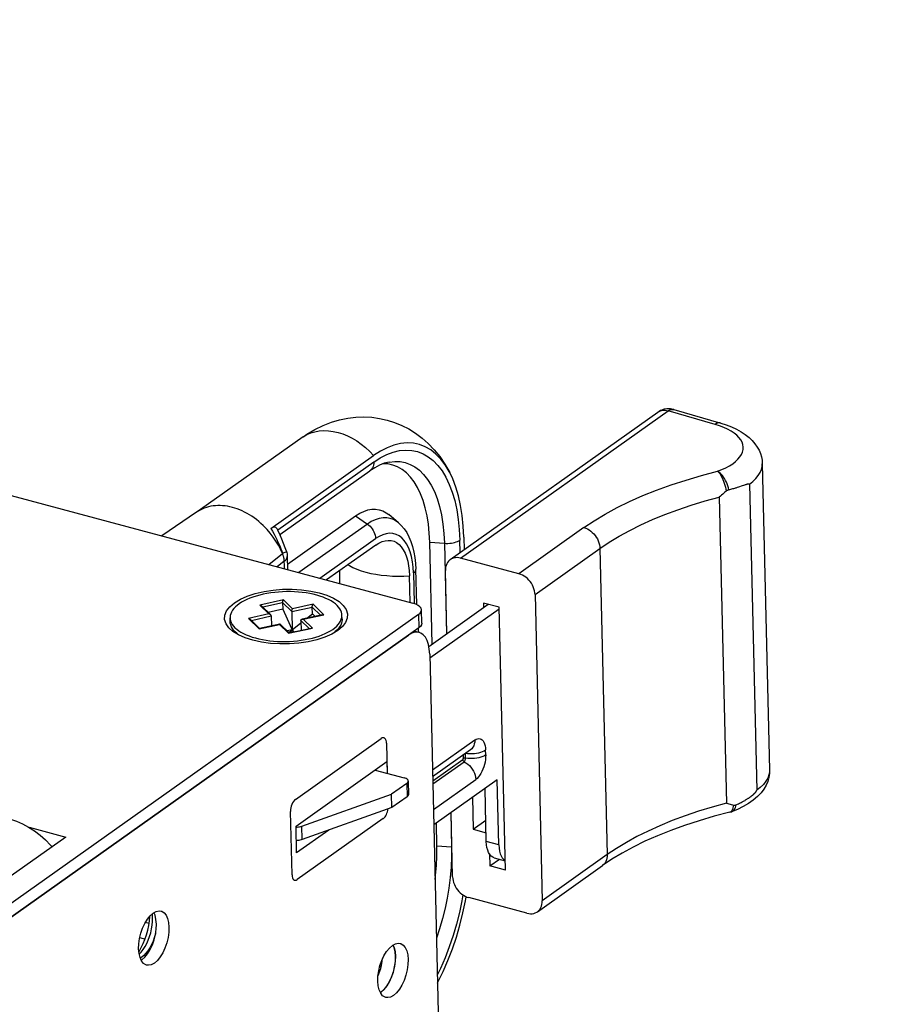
# Model space of a CAD drawing. Header units: millimetres. Extents: x 6 to 414, y 7 to 290.
# Tile 291 of 341: x 211.54 to 216.25, y 143.89 to 149.17. Entities that reach past the tile are written whole.
import ezdxf

# ---------------------------------------------------------------- set-up
doc = ezdxf.new("R2010")
doc.units = ezdxf.units.MM
doc.header["$LTSCALE"] = 23.1
doc.layers.get('0').update_dxf_attribs({"linetype": 'CONTINUOUS'})
for name, color, linetype in [('_103596', 7, 'CONTINUOUS'), ('_110275', 7, 'CONTINUOUS'), ('_36942', 7, 'CONTINUOUS'), ('_4120', 7, 'CONTINUOUS'), ('_50440', 7, 'CONTINUOUS'), ('_55275', 7, 'CONTINUOUS'), ('_60383', 7, 'CONTINUOUS')]:
    doc.layers.add(name, color=color, linetype=linetype)
doc.styles.get("Standard").update_dxf_attribs({"font": 'txt', "width": 0.6})
doc.dimstyles.get("Standard").update_dxf_attribs({"dimtxt": 2.5, "dimasz": 1.8, "dimexe": 0.05, "dimexo": 0.0625, "dimtad": 1, "dimzin": 0, "dimdsep": 46, "dimtxsty": 'Standard', "dimblk": '_FILLED', "dimblk1": '_FILLED', "dimblk2": '_FILLED', "dimcen": 0.09, "dimadec": 0, "dimazin": 0, "dimtol": 1, "dimtp": 0.01, "dimtm": 0.01, "dimtfac": 1, "dimtofl": 0, "dimtmove": 0, "dimatfit": 3, "dimldrblk": '_FILLED', "dimfxl": 0, "dimtolj": 1, "dimtzin": 0, "dimarcsym": 0})

# ---------------------------------------------------------------- blocks, each defined once
blk = doc.blocks.new('_FILLED')
at = {"color": 0, "linetype": 'ByBlock'}
blk.add_solid([(0, 0), (-1, 0.2222), (-1, -0.2222)], dxfattribs=at)

msp = doc.modelspace()

# ---------------------------------------------------------------- linework, layer by layer
at = {"color": 4, "linetype": 'Continuous'}
for p, q in [((213.0174, 144.9906), (213.4781, 145.3174)), ((213.5063, 145.2918), (213.5101, 145.1309)), ((212.9994, 144.5865), (212.9914, 144.9266)), ((213.4883, 144.8877), (213.0276, 144.5609))]:
    msp.add_line(p, q, dxfattribs=at)
for points in [[(213.5063, 145.2918), (213.5056, 145.3002), (213.5039, 145.3075), (213.5012, 145.3134), (213.4976, 145.3179), (213.4934, 145.3205), (213.4886, 145.3213), (213.4835, 145.3203), (213.4781, 145.3174)], [(213.0174, 144.9906), (213.0122, 144.986), (213.0072, 144.9799), (213.0026, 144.9725), (212.9986, 144.9639), (212.9954, 144.9548), (212.9931, 144.9453), (212.9917, 144.9359), (212.9914, 144.9266)], [(213.4883, 144.8877), (213.4899, 144.8889), (213.4916, 144.8904), (213.4932, 144.8919), (213.4948, 144.8937), (213.4964, 144.8955), (213.498, 144.8976)], [(213.498, 144.8976), (213.5017, 144.9032), (213.5051, 144.9097), (213.5081, 144.9167), (213.5105, 144.9241), (213.5124, 144.9317), (213.5137, 144.9393)], [(212.9994, 144.5865), (212.9995, 144.5851), (212.9996, 144.5837), (212.9997, 144.5822), (212.9998, 144.5809), (213, 144.5796), (213.0002, 144.5781)], [(213.0002, 144.5781), (213.0019, 144.5708), (213.0046, 144.5649), (213.0081, 144.5605), (213.0124, 144.5578), (213.0171, 144.557), (213.0222, 144.558), (213.0276, 144.5609)]]:
    msp.add_lwpolyline(points, dxfattribs=at)
at = {"layer": '_103596', "color": 7, "linetype": 'Continuous'}
for p, q in [((213.7327, 145.8114), (214.0508, 146.037)), ((213.738, 145.7494), (214.1103, 146.0135)), ((213.9792, 145.3089), (213.7522, 145.1479)), ((213.9557, 145.2558), (213.7531, 145.1121)), ((213.9172, 145.2285), (213.9176, 145.2098)), ((213.9297, 145.2117), (213.9291, 145.2369)), ((214.0379, 145.2294), (214.0373, 145.2563)), ((213.9149, 145.2032), (213.7536, 145.0888)), ((213.754, 145.0736), (213.9219, 145.1926)), ((213.4451, 145.1483), (213.6, 145.1068)), ((213.6149, 145.0763), (213.5336, 145.0186)), ((213.6149, 145.0763), (213.6166, 145.0047)), ((213.6229, 145.0887), (213.6246, 145.0171)), ((213.7572, 144.9365), (213.9842, 145.0975)), ((214.1, 145.0959), (213.7592, 144.8542)), ((214.1083, 144.7468), (214.1, 145.0959)), ((213.0528, 144.8471), (213.5336, 145.0186)), ((213.5353, 144.947), (213.5336, 145.0186)), ((213.6166, 145.0047), (213.5353, 144.947)), ((214.0411, 144.7648), (214.0343, 145.0494)), ((213.5353, 144.947), (213.0545, 144.7755)), ((213.0467, 144.8453), (213.0528, 144.8471)), ((213.0545, 144.7755), (213.0528, 144.8471)), ((214.1083, 144.7468), (214.0411, 144.7648)), ((214.0835, 144.6776), (214.1423, 144.6618))]:
    msp.add_line(p, q, dxfattribs=at)
for points in [[(213.9792, 145.3089), (213.9866, 145.3134), (213.9938, 145.3161), (214.0008, 145.3171), (214.0075, 145.3164), (214.0137, 145.314), (214.0194, 145.3099), (214.0244, 145.3043), (214.0287, 145.2972), (214.0322, 145.2886), (214.0348, 145.2789), (214.0365, 145.2681), (214.0373, 145.2563)], [(213.9792, 145.3089), (213.9788, 145.2981), (213.9769, 145.2879), (213.9737, 145.2785), (213.9692, 145.27), (213.9634, 145.2626), (213.9565, 145.2564), (213.9557, 145.2558)], [(213.9149, 145.2032), (213.9157, 145.2039), (213.9163, 145.2048), (213.9169, 145.206), (213.9173, 145.2072), (213.9175, 145.2085), (213.9176, 145.2098)], [(213.9297, 145.2117), (213.9274, 145.212), (213.9252, 145.212), (213.9229, 145.2117), (213.9209, 145.2112), (213.9191, 145.2106), (213.9176, 145.2098)], [(213.9219, 145.1926), (213.9234, 145.194), (213.9249, 145.1959), (213.9263, 145.1981), (213.9275, 145.2006), (213.9285, 145.2034), (213.9292, 145.2062), (213.9296, 145.209), (213.9297, 145.2117)], [(214.0379, 145.2294), (214.0306, 145.2249), (214.0219, 145.2208), (214.0122, 145.2173), (214.0015, 145.2144), (213.99, 145.2121), (213.9781, 145.2106), (213.9659, 145.2097), (213.9535, 145.2097), (213.9414, 145.2103), (213.9297, 145.2117)], [(213.9311, 145.2384), (213.9408, 145.2372), (213.9529, 145.2365), (213.9652, 145.2366), (213.9775, 145.2374), (213.9894, 145.239), (214.0008, 145.2412), (214.0115, 145.2441), (214.0213, 145.2477), (214.0299, 145.2517), (214.0373, 145.2563)], [(214.0379, 145.2294), (214.0377, 145.2169), (214.0366, 145.2041), (214.0345, 145.191), (214.0315, 145.1779), (214.0277, 145.165), (214.0231, 145.1525), (214.0178, 145.1407), (214.0119, 145.1297), (214.0055, 145.1197), (213.9987, 145.1109), (213.9916, 145.1035), (213.9842, 145.0975)], [(213.9149, 145.2032), (213.9152, 145.2011), (213.9159, 145.199), (213.917, 145.197), (213.9184, 145.1953), (213.92, 145.1938), (213.9219, 145.1926)], [(213.9219, 145.1926), (213.9319, 145.187), (213.9415, 145.1801), (213.9505, 145.172), (213.9587, 145.1629), (213.966, 145.153), (213.9722, 145.1424), (213.9772, 145.1313), (213.9809, 145.12), (213.9833, 145.1087), (213.9842, 145.0975)], [(213.6229, 145.0888), (213.6228, 145.0898), (213.6218, 145.0932), (213.6195, 145.0965), (213.6161, 145.0996), (213.6117, 145.1023), (213.6063, 145.1047), (213.6, 145.1068)], [(213.6149, 145.0763), (213.6187, 145.0795), (213.6212, 145.0828), (213.6226, 145.0863), (213.6229, 145.0888)], [(213.6246, 145.0171), (213.6243, 145.0146), (213.6229, 145.0112), (213.6204, 145.0079), (213.6166, 145.0047)], [(213.0209, 144.8421), (213.0262, 144.8422), (213.0333, 144.8428), (213.0402, 144.8438), (213.0467, 144.8453)], [(213.0545, 144.7755), (213.0484, 144.7736), (213.0419, 144.7722), (213.035, 144.7712), (213.0279, 144.7706), (213.0251, 144.7705)], [(214.0835, 144.6776), (214.0754, 144.6809), (214.0671, 144.6868), (214.0598, 144.695), (214.0536, 144.7054), (214.0485, 144.7178), (214.0447, 144.732), (214.0422, 144.7476), (214.0411, 144.7648)], [(214.1083, 144.7468), (214.1094, 144.7296), (214.1119, 144.7139), (214.1157, 144.6997), (214.1208, 144.6873), (214.127, 144.677), (214.1343, 144.6688), (214.1423, 144.6631)], [(212.178, 144.174), (212.1794, 144.1759), (212.1909, 144.1959), (212.2014, 144.2174), (212.2108, 144.2403), (212.2189, 144.2643), (212.2257, 144.289), (212.2309, 144.3139), (212.2346, 144.3387), (212.2365, 144.3628), (212.2365, 144.3646)], [(212.2517, 144.3558), (212.2505, 144.374), (212.25, 144.3772)], [(212.1798, 144.1605), (212.1907, 144.1719), (212.2013, 144.1855), (212.2113, 144.201), (212.2205, 144.2181), (212.2287, 144.2365), (212.2359, 144.2559), (212.2418, 144.276), (212.2464, 144.2963), (212.2497, 144.3167), (212.2514, 144.3366), (212.2517, 144.3558)], [(212.2679, 144.2732), (212.267, 144.269), (212.261, 144.249), (212.2539, 144.2297), (212.2457, 144.2114), (212.2366, 144.1945), (212.2267, 144.179), (212.2161, 144.1654)], [(212.2161, 144.1654), (212.2052, 144.1539), (212.1939, 144.1446), (212.1854, 144.1394)]]:
    msp.add_lwpolyline(points, dxfattribs=at)
at = {"layer": '_110275', "color": 7, "linetype": 'Continuous'}
for p, q in [((213.8477, 146.2766), (214.9602, 147.0669)), ((213.9035, 146.2846), (215.016, 147.0749)), ((215.2682, 147.002), (215.016, 147.0749)), ((215.0409, 147.0824), (215.046, 147.0815)), ((215.046, 147.0815), (215.044, 147.082)), ((215.046, 147.0815), (215.2981, 147.0086)), ((215.5211, 146.7912), (215.56, 145.1494)), ((215.3885, 146.6647), (215.3951, 146.6669)), ((215.3951, 146.6669), (215.401, 146.6688)), ((215.401, 146.6688), (215.4087, 146.6715)), ((215.4087, 146.6715), (215.4273, 146.6779)), ((215.4273, 146.6779), (215.4301, 146.6788)), ((215.4521, 146.6812), (215.491, 145.0394)), ((215.2904, 146.6122), (215.3293, 144.9704)), ((214.5646, 146.4484), (214.2161, 146.2009)), ((214.3023, 146.0888), (214.6507, 146.3363)), ((214.6507, 146.3363), (214.6896, 144.6945)), ((214.2161, 146.2009), (213.9035, 146.2846)), ((213.8295, 145.8801), (213.8215, 146.2176)), ((214.3023, 146.0888), (214.3412, 144.447)), ((214.1101, 146.0211), (214.0261, 146.0436)), ((214.0261, 146.0436), (214.0266, 146.0199)), ((214.1435, 144.6111), (214.1101, 146.0211)), ((213.9672, 145.0018), (213.9713, 144.8307)), ((213.8604, 144.5758), (213.8523, 144.9202)), ((213.9713, 144.8307), (214.0384, 144.879)), ((213.9713, 144.8307), (214.0399, 144.8123)), ((214.058, 144.6981), (214.0595, 144.6337)), ((214.6896, 144.6945), (214.3412, 144.447)), ((214.0595, 144.6337), (214.111, 144.6703)), ((214.1435, 144.6111), (214.0595, 144.6337)), ((214.315, 144.388), (214.6635, 144.6355)), ((214.2593, 144.38), (213.9466, 144.4638))]:
    msp.add_line(p, q, dxfattribs=at)
for points in [[(215.044, 147.082), (215.0367, 147.0837), (215.0297, 147.0848), (215.0227, 147.0853), (215.0157, 147.0854), (215.0089, 147.085), (215.0022, 147.0841), (214.9955, 147.0828), (214.9887, 147.081), (214.9819, 147.0786), (214.9749, 147.0756), (214.9676, 147.0717), (214.9602, 147.0669)], [(214.9641, 147.0695), (214.9716, 147.0732), (214.9798, 147.0758), (214.9884, 147.0774), (214.9974, 147.0777), (215.0066, 147.0769), (215.016, 147.0749)], [(215.016, 147.0749), (215.0224, 147.0786), (215.0288, 147.0811), (215.035, 147.0824), (215.0409, 147.0824)], [(215.2981, 147.0086), (215.2937, 147.0094), (215.2877, 147.0095), (215.2813, 147.0083), (215.2748, 147.0058), (215.2682, 147.002)], [(215.2981, 147.0086), (215.3272, 146.9993), (215.3551, 146.9886), (215.3819, 146.9763), (215.4069, 146.9626), (215.4298, 146.9476), (215.45, 146.9315), (215.4673, 146.9149), (215.4819, 146.8979), (215.4938, 146.8806), (215.5035, 146.8631), (215.5109, 146.8454), (215.5163, 146.8275), (215.5197, 146.8094), (215.5211, 146.7912)], [(215.2812, 146.7502), (215.3044, 146.7592), (215.3256, 146.769), (215.3451, 146.7795), (215.3625, 146.7907), (215.3777, 146.8025), (215.3907, 146.8148), (215.4013, 146.8275), (215.4095, 146.8405), (215.4152, 146.8537), (215.4183, 146.867), (215.4189, 146.8803), (215.417, 146.8936), (215.4124, 146.9067), (215.4054, 146.9195), (215.3959, 146.932), (215.384, 146.944), (215.3698, 146.9555), (215.3534, 146.9663), (215.3349, 146.9765), (215.3144, 146.9859), (215.2922, 146.9944), (215.2682, 147.002)], [(214.5646, 146.4484), (214.6197, 146.4854), (214.6788, 146.5211), (214.7421, 146.5554), (214.8092, 146.5883), (214.8799, 146.6197), (214.9541, 146.6494), (215.0316, 146.6773), (215.1121, 146.7035), (215.1952, 146.7278), (215.2812, 146.7502)], [(215.2812, 146.7502), (215.2863, 146.7453), (215.2913, 146.7394), (215.2963, 146.7324), (215.301, 146.7246), (215.3056, 146.716), (215.3098, 146.7067), (215.3138, 146.6968), (215.3173, 146.6864), (215.3205, 146.6758), (215.3232, 146.6649), (215.3253, 146.654), (215.327, 146.6432)], [(215.3413, 146.6511), (215.339, 146.6615), (215.336, 146.6719), (215.3325, 146.6822), (215.3283, 146.6922), (215.3236, 146.7018), (215.3185, 146.711), (215.3129, 146.7195), (215.307, 146.7274), (215.3008, 146.7345), (215.2944, 146.7407), (215.2878, 146.7459), (215.2812, 146.7502)], [(215.4521, 146.6812), (215.4708, 146.6961), (215.4866, 146.7115), (215.4997, 146.7276), (215.5096, 146.7439), (215.5164, 146.7602), (215.5202, 146.7765), (215.5211, 146.7912)], [(215.327, 146.6432), (215.321, 146.638), (215.315, 146.6328), (215.309, 146.6276), (215.3028, 146.6224), (215.2966, 146.6173), (215.2904, 146.6122)], [(215.3413, 146.6511), (215.3388, 146.6503), (215.3363, 146.6493), (215.3339, 146.6481), (215.3315, 146.6467), (215.3292, 146.645), (215.327, 146.6432)], [(215.3413, 146.6511), (215.3474, 146.6527), (215.3531, 146.6542), (215.3585, 146.6557), (215.3636, 146.6572), (215.3684, 146.6586), (215.3729, 146.6599), (215.3771, 146.6612), (215.3811, 146.6624), (215.3885, 146.6647)], [(215.4301, 146.6788), (215.4326, 146.6796), (215.4337, 146.68), (215.4348, 146.6804), (215.4359, 146.6807), (215.4369, 146.681), (215.4378, 146.6813), (215.4388, 146.6816), (215.4396, 146.6818), (215.4405, 146.6821), (215.4413, 146.6823), (215.442, 146.6825), (215.4427, 146.6826), (215.4434, 146.6828), (215.4441, 146.6829), (215.4447, 146.6831), (215.4453, 146.6832), (215.4459, 146.6833), (215.4464, 146.6834), (215.4469, 146.6834), (215.4474, 146.6835), (215.4479, 146.6835), (215.4483, 146.6835), (215.4487, 146.6835), (215.4491, 146.6835), (215.4495, 146.6835), (215.4498, 146.6834), (215.4502, 146.6834), (215.4505, 146.6833), (215.4508, 146.6832), (215.451, 146.6831), (215.4513, 146.6829), (215.4515, 146.6828), (215.4517, 146.6826), (215.4518, 146.6823), (215.452, 146.6821), (215.452, 146.6818), (215.4521, 146.6815), (215.4521, 146.6812)], [(214.6507, 146.3363), (214.7003, 146.3697), (214.7534, 146.402), (214.81, 146.4331), (214.87, 146.463), (214.9331, 146.4916), (214.9992, 146.5187), (215.0682, 146.5444), (215.1398, 146.5686), (215.214, 146.5912), (215.2904, 146.6122)], [(214.5646, 146.4484), (214.574, 146.4453), (214.5833, 146.4411), (214.5924, 146.4359), (214.6012, 146.4297), (214.6096, 146.4227), (214.6174, 146.4148), (214.6246, 146.4062), (214.6311, 146.3971), (214.6367, 146.3874), (214.6415, 146.3774), (214.6453, 146.3672), (214.6482, 146.3568), (214.65, 146.3465), (214.6507, 146.3363)], [(213.8477, 146.2766), (213.8446, 146.2743), (213.8386, 146.2685), (213.8333, 146.2618), (213.829, 146.2543), (213.8256, 146.246), (213.8232, 146.237), (213.8218, 146.2276), (213.8215, 146.2176)], [(213.9035, 146.2846), (213.8939, 146.2866), (213.8847, 146.2874), (213.8757, 146.287), (213.8671, 146.2855), (213.859, 146.2828), (213.8515, 146.2791), (213.8477, 146.2766)], [(214.2612, 146.1751), (214.2529, 146.1822), (214.2441, 146.1883), (214.235, 146.1936), (214.2257, 146.1977), (214.2161, 146.2009)], [(214.3023, 146.0888), (214.3015, 146.0991), (214.2997, 146.1094), (214.2968, 146.1198), (214.293, 146.13), (214.2882, 146.14), (214.2826, 146.1496), (214.2762, 146.1587), (214.269, 146.1673), (214.2612, 146.1751)], [(215.56, 145.1494), (215.5592, 145.1289), (215.5559, 145.1081), (215.5499, 145.0873), (215.5411, 145.0667), (215.5293, 145.0461), (215.5141, 145.0257), (215.4953, 145.0056), (215.4729, 144.9864), (215.4471, 144.9683), (215.4184, 144.9518), (215.3881, 144.9374), (215.356, 144.9247)], [(215.56, 145.1494), (215.5597, 145.1394), (215.5565, 145.1223), (215.55, 145.1051), (215.5401, 145.0879), (215.5267, 145.071), (215.5103, 145.0548), (215.491, 145.0394)], [(215.3813, 144.9623), (215.3874, 144.965), (215.3931, 144.9676), (215.3985, 144.9701), (215.4035, 144.9725), (215.4083, 144.9749), (215.4127, 144.9772), (215.417, 144.9794), (215.421, 144.9816), (215.4247, 144.9837), (215.4283, 144.9857), (215.4316, 144.9877), (215.4348, 144.9896), (215.4378, 144.9914), (215.4407, 144.9932), (215.4434, 144.9949), (215.4459, 144.9966), (215.4483, 144.9982), (215.4506, 144.9998), (215.4528, 145.0013), (215.4549, 145.0027), (215.4569, 145.0042), (215.4587, 145.0055), (215.4605, 145.0069), (215.4622, 145.0082), (215.4638, 145.0094), (215.4653, 145.0106), (215.4668, 145.0118), (215.4682, 145.0129), (215.4695, 145.014), (215.4708, 145.0151), (215.472, 145.0161), (215.4731, 145.0171), (215.4742, 145.0181), (215.4752, 145.019), (215.4762, 145.0199), (215.4772, 145.0208), (215.4781, 145.0217), (215.4789, 145.0225), (215.4798, 145.0233), (215.4805, 145.0241), (215.4813, 145.0249), (215.482, 145.0256), (215.4827, 145.0263), (215.4833, 145.027), (215.4839, 145.0277), (215.4845, 145.0284), (215.4851, 145.029), (215.4856, 145.0296), (215.4861, 145.0302), (215.4866, 145.0308), (215.487, 145.0314), (215.4874, 145.032), (215.4878, 145.0325), (215.4882, 145.0331), (215.4886, 145.0336), (215.4889, 145.0341), (215.4892, 145.0346), (215.4895, 145.0351), (215.4898, 145.0356), (215.49, 145.0361), (215.4903, 145.0365), (215.4905, 145.037), (215.4906, 145.0374), (215.4908, 145.0378), (215.4909, 145.0383), (215.491, 145.0387), (215.491, 145.039), (215.491, 145.0394)], [(215.3293, 144.9704), (215.2528, 144.9494), (215.1787, 144.9268), (215.1071, 144.9026), (215.0381, 144.8769), (214.972, 144.8498), (214.9089, 144.8212), (214.8489, 144.7913), (214.7923, 144.7602), (214.7392, 144.7279), (214.6896, 144.6945)], [(215.3293, 144.9704), (215.3357, 144.9686), (215.3421, 144.9669), (215.3484, 144.9653), (215.3546, 144.9637), (215.3607, 144.9622), (215.3668, 144.9607)], [(215.3668, 144.9607), (215.3656, 144.9523), (215.3639, 144.9448), (215.3616, 144.9381), (215.3589, 144.9325), (215.3557, 144.928)], [(215.356, 144.9247), (215.3607, 144.9269), (215.3656, 144.9304), (215.3699, 144.935), (215.3737, 144.9405), (215.3769, 144.9469), (215.3794, 144.9542), (215.3813, 144.9623)], [(215.3668, 144.9607), (215.3691, 144.9603), (215.3715, 144.9602), (215.3739, 144.9603), (215.3763, 144.9607), (215.3788, 144.9614), (215.3813, 144.9623)], [(215.3461, 144.9217), (215.2626, 144.9), (215.1819, 144.8764), (215.1042, 144.8511), (215.0298, 144.8242), (214.9589, 144.7958), (214.8916, 144.766), (214.8283, 144.7349), (214.7691, 144.7027), (214.7141, 144.6695), (214.6635, 144.6355)], [(215.3557, 144.928), (215.3521, 144.9246), (215.3481, 144.9224), (215.3461, 144.9217)], [(215.3461, 144.9217), (215.3526, 144.9236), (215.356, 144.9247)], [(214.6896, 144.6945), (214.6893, 144.6847), (214.688, 144.6752), (214.6856, 144.6662), (214.6822, 144.6579), (214.6779, 144.6504), (214.6726, 144.6436), (214.6665, 144.6378), (214.6635, 144.6355)], [(213.8604, 144.5758), (213.8612, 144.5655), (213.863, 144.5552), (213.8659, 144.5448), (213.8697, 144.5346), (213.8745, 144.5246), (213.8801, 144.515), (213.8865, 144.5059), (213.8937, 144.4974), (213.9015, 144.4895), (213.9098, 144.4825), (213.9186, 144.4763), (213.9277, 144.4711), (213.937, 144.4669), (213.9466, 144.4638)], [(214.315, 144.388), (214.3181, 144.3903), (214.3241, 144.3961), (214.3294, 144.4028), (214.3337, 144.4103), (214.3371, 144.4186), (214.3395, 144.4276), (214.3409, 144.437), (214.3412, 144.447)], [(214.2593, 144.38), (214.2688, 144.378), (214.278, 144.3772), (214.287, 144.3776), (214.2956, 144.3791), (214.3037, 144.3818), (214.3112, 144.3855), (214.315, 144.388)]]:
    msp.add_lwpolyline(points, dxfattribs=at)
at = {"layer": '_36942', "color": 7, "linetype": 'Continuous'}
for p, q in [((213.0587, 146.936), (212.5083, 146.5457)), ((213.0587, 146.936), (213.0779, 146.9489)), ((212.8864, 146.4442), (213.4368, 146.8346)), ((213.4376, 146.7997), (212.9235, 146.4351)), ((213.5202, 146.8), (213.5203, 146.8)), ((212.9345, 146.4105), (213.4167, 146.7525)), ((213.4431, 146.7696), (213.4167, 146.7525)), ((212.488, 146.5315), (212.3006, 146.4045)), ((212.4987, 146.5391), (212.4875, 146.5311)), ((212.4964, 146.5368), (212.488, 146.5314)), ((212.4986, 146.539), (212.5084, 146.5457)), ((212.9751, 146.252), (213.3401, 146.5109)), ((213.3401, 146.5109), (213.4035, 146.4673)), ((213.5696, 146.4744), (213.5176, 146.5185)), ((212.9235, 146.4351), (212.9236, 146.4348)), ((213.4035, 146.4673), (213.0365, 146.207)), ((212.9376, 146.4034), (212.9374, 146.4126)), ((213.1479, 146.1771), (213.4473, 146.3894)), ((213.9006, 146.3142), (213.899, 146.3813)), ((213.9201, 146.3963), (213.9217, 146.3292)), ((213.4482, 146.3546), (213.1842, 146.1674)), ((213.4482, 146.3546), (213.4553, 146.3594)), ((213.7375, 146.3695), (213.8165, 146.3641)), ((213.7504, 145.824), (213.7375, 146.3695)), ((213.8165, 146.3641), (213.828, 145.879)), ((212.8757, 146.2501), (212.9484, 146.3091)), ((212.9579, 146.2679), (212.92, 146.2383)), ((212.9585, 146.2462), (212.9579, 146.2679)), ((212.9741, 146.2931), (212.9758, 146.2233)), ((212.9589, 146.2278), (212.9585, 146.2462)), ((213.2532, 146.2163), (213.2548, 146.1484)), ((213.6678, 146.0354), (213.6633, 146.2251)), ((213.6329, 146.047), (213.6295, 146.1902)), ((213.6506, 146.2052), (213.6544, 146.0432)), ((213.8507, 144.9191), (213.8551, 144.7348)), ((213.7761, 144.7402), (213.7732, 144.8641)), ((213.8551, 144.7348), (213.7761, 144.7402)), ((213.8566, 144.7348), (213.8551, 144.7348)), ((213.4783, 144.0978), (213.4691, 144.0913))]:
    msp.add_line(p, q, dxfattribs=at)
for points in [[(213.0779, 146.9489), (213.1224, 146.975), (213.1669, 146.9965), (213.211, 147.0135), (213.2548, 147.0263), (213.2984, 147.0353), (213.3415, 147.0404), (213.3844, 147.0419), (213.4267, 147.0398), (213.4685, 147.0342), (213.5096, 147.025)], [(213.5096, 147.025), (213.5492, 147.0126), (213.588, 146.9967), (213.6256, 146.9774), (213.6619, 146.9548), (213.6969, 146.9287), (213.7302, 146.8991), (213.7619, 146.866), (213.7918, 146.829), (213.8196, 146.788), (213.8452, 146.743)], [(213.0587, 146.936), (213.0787, 146.9472), (213.0999, 146.9561), (213.1222, 146.9626), (213.1455, 146.9667), (213.1698, 146.9684), (213.1948, 146.9676), (213.2202, 146.9643), (213.246, 146.9586)], [(213.246, 146.9586), (213.2716, 146.9506), (213.2971, 146.9402), (213.3221, 146.9277), (213.3467, 146.913), (213.3707, 146.8962), (213.3938, 146.8774), (213.4159, 146.8568), (213.4368, 146.8346)], [(213.8452, 146.743), (213.8419, 146.7492), (213.8205, 146.7849), (213.7968, 146.8162), (213.771, 146.8428), (213.7433, 146.8647), (213.7138, 146.8817), (213.6827, 146.8937), (213.6502, 146.9006), (213.6164, 146.9023), (213.5817, 146.899), (213.5461, 146.8904), (213.51, 146.8768), (213.4736, 146.8582), (213.4368, 146.8346)], [(213.4376, 146.7997), (213.4727, 146.8223), (213.5075, 146.8401), (213.542, 146.8531), (213.5759, 146.8612), (213.6091, 146.8644), (213.6413, 146.8627), (213.6723, 146.8561), (213.702, 146.8447), (213.7302, 146.8285), (213.7567, 146.8076), (213.7813, 146.7822), (213.8039, 146.7523), (213.8244, 146.7183), (213.8426, 146.6802), (213.8584, 146.6383), (213.8718, 146.5929), (213.8826, 146.5442), (213.8908, 146.4925), (213.8962, 146.4382), (213.899, 146.3813)], [(213.4376, 146.7997), (213.4373, 146.7913), (213.4361, 146.7834), (213.434, 146.776), (213.4311, 146.7692), (213.4272, 146.763), (213.4226, 146.7575), (213.4167, 146.7525)], [(213.5202, 146.8), (213.4941, 146.7933), (213.4691, 146.7833), (213.4431, 146.7696)], [(213.5203, 146.8), (213.5509, 146.8033), (213.5788, 146.8023), (213.6065, 146.797), (213.6332, 146.7874), (213.6585, 146.7737), (213.6825, 146.7558), (213.7051, 146.7336), (213.7261, 146.7072), (213.7454, 146.6764), (213.7627, 146.6416), (213.7776, 146.6037), (213.7902, 146.5623), (213.8008, 146.5162), (213.8088, 146.467), (213.8139, 146.4163), (213.8165, 146.3641)], [(213.7375, 146.3695), (213.7351, 146.4191), (213.7303, 146.4665), (213.7232, 146.5116), (213.7138, 146.5541), (213.7021, 146.5938), (213.6883, 146.6303), (213.6724, 146.6636), (213.6545, 146.6933), (213.6348, 146.7193), (213.6133, 146.7415), (213.5902, 146.7598), (213.5656, 146.7739), (213.5397, 146.7839), (213.5126, 146.7897), (213.4882, 146.7909)], [(213.9201, 146.3963), (213.9172, 146.4559), (213.9115, 146.5127), (213.9029, 146.5669), (213.8916, 146.6179), (213.8776, 146.6655), (213.861, 146.7094), (213.8452, 146.743)], [(212.5642, 146.5626), (212.552, 146.5599), (212.5402, 146.5566), (212.5287, 146.5526), (212.5176, 146.548), (212.5068, 146.5427), (212.4964, 146.5368)], [(212.5083, 146.5457), (212.5019, 146.5413), (212.4985, 146.539)], [(212.6405, 146.5646), (212.6274, 146.5659), (212.6144, 146.5666), (212.6016, 146.5666), (212.5889, 146.5659), (212.5764, 146.5646), (212.5642, 146.5626)], [(212.7188, 146.5436), (212.7057, 146.5487), (212.6926, 146.5531), (212.6796, 146.5569), (212.6666, 146.5601), (212.6536, 146.5627), (212.6405, 146.5646)], [(212.7964, 146.5003), (212.7839, 146.5089), (212.7711, 146.517), (212.7582, 146.5246), (212.7452, 146.5315), (212.732, 146.5379), (212.7188, 146.5436)], [(213.3401, 146.5109), (213.3622, 146.5249), (213.3841, 146.5356), (213.4058, 146.543), (213.427, 146.5469), (213.4476, 146.5474), (213.4675, 146.5445), (213.4865, 146.5381), (213.5044, 146.5284), (213.5176, 146.5185)], [(212.8662, 146.4376), (212.8553, 146.4492), (212.8441, 146.4604), (212.8327, 146.471), (212.8209, 146.4812), (212.8088, 146.491), (212.7964, 146.5003)], [(213.5696, 146.4744), (213.5602, 146.4817), (213.5434, 146.4914), (213.5256, 146.498), (213.5069, 146.5013), (213.4873, 146.5012), (213.4667, 146.4978), (213.4456, 146.4908), (213.4245, 146.4806), (213.4035, 146.4673)], [(212.9484, 146.3091), (212.938, 146.3319), (212.9262, 146.3543), (212.9129, 146.3763), (212.8984, 146.3976), (212.8828, 146.4181), (212.8662, 146.4376)], [(212.9235, 146.4351), (212.9201, 146.4409), (212.9164, 146.4454), (212.9123, 146.4485), (212.9078, 146.4502), (212.903, 146.4507), (212.8978, 146.4499), (212.8923, 146.4477), (212.8864, 146.4442)], [(212.8864, 146.4442), (212.895, 146.4287), (212.903, 146.4135), (212.9104, 146.3989), (212.9174, 146.3847), (212.924, 146.3706), (212.93, 146.3572), (212.935, 146.3454), (212.9396, 146.334), (212.9441, 146.3218), (212.9484, 146.3091)], [(212.9694, 146.3213), (212.963, 146.34), (212.9541, 146.3639), (212.9449, 146.3863), (212.9359, 146.4072), (212.9236, 146.4348)], [(213.4035, 146.4673), (213.4109, 146.4617), (213.4177, 146.4554), (213.4239, 146.4485), (213.4296, 146.4411), (213.4346, 146.4331), (213.4389, 146.4248), (213.4423, 146.4161), (213.4449, 146.4072), (213.4466, 146.3983), (213.4473, 146.3894)], [(213.5696, 146.4744), (213.5854, 146.4594), (213.6002, 146.4419), (213.6141, 146.4215), (213.6264, 146.3987), (213.6372, 146.3734), (213.6462, 146.3462), (213.6532, 146.3175), (213.6584, 146.2875), (213.6617, 146.2566), (213.6633, 146.2251)], [(213.6506, 146.2052), (213.6488, 146.2363), (213.6453, 146.2656), (213.6399, 146.293), (213.6327, 146.3183), (213.6238, 146.3411), (213.6133, 146.3613), (213.6013, 146.3786), (213.5879, 146.3929), (213.5732, 146.4041), (213.5573, 146.4121), (213.5405, 146.4167), (213.5228, 146.4179), (213.5045, 146.4158), (213.4857, 146.4103), (213.4667, 146.4015), (213.4473, 146.3894)], [(213.4553, 146.3594), (213.4654, 146.3654), (213.4824, 146.3732), (213.4992, 146.3781), (213.5155, 146.38), (213.5313, 146.3789), (213.5463, 146.3748), (213.5604, 146.3677), (213.5735, 146.3577), (213.5855, 146.3449), (213.5962, 146.3294), (213.6056, 146.3115), (213.6135, 146.2911), (213.6199, 146.2686), (213.6248, 146.2441), (213.6279, 146.218), (213.6295, 146.1902)], [(213.8165, 146.3641), (213.8259, 146.3637), (213.8354, 146.3638), (213.8447, 146.3644), (213.8538, 146.3655), (213.8626, 146.3671), (213.8712, 146.3691), (213.8792, 146.3716), (213.8866, 146.3744), (213.8932, 146.3777), (213.899, 146.3813)], [(212.9694, 146.3213), (212.9694, 146.3209), (212.9682, 146.3194), (212.9655, 146.3175), (212.9612, 146.3151), (212.9555, 146.3123), (212.9484, 146.3091)], [(212.9694, 146.3213), (212.9714, 146.3142), (212.9728, 146.3069), (212.9738, 146.2995), (212.9741, 146.2931)], [(212.9579, 146.2679), (212.9577, 146.2702), (212.9576, 146.2725), (212.9574, 146.2749), (212.9572, 146.2773), (212.9568, 146.2797), (212.9564, 146.2822), (212.956, 146.2848), (212.9555, 146.2874), (212.9549, 146.29), (212.9542, 146.2927), (212.9534, 146.2954), (212.9526, 146.2981), (212.9517, 146.3009), (212.9507, 146.3036), (212.9496, 146.3064), (212.9484, 146.3091)], [(212.9579, 146.2679), (212.9641, 146.2729), (212.9689, 146.2782), (212.9722, 146.2837), (212.9739, 146.2893), (212.9741, 146.2931)], [(213.2995, 146.2491), (213.3067, 146.2446), (213.3261, 146.2345), (213.3476, 146.2252), (213.371, 146.2168), (213.396, 146.2094)], [(213.6506, 146.2051), (213.6553, 146.2089), (213.6589, 146.2129), (213.6614, 146.2169), (213.6629, 146.221), (213.6633, 146.225)], [(213.396, 146.2094), (213.4221, 146.2031), (213.4495, 146.1978), (213.4781, 146.1936), (213.5075, 146.1906), (213.5376, 146.1887), (213.5681, 146.188), (213.5988, 146.1885), (213.6295, 146.1902)], [(213.7661, 144.5615), (213.7689, 144.5828), (213.7737, 144.6363), (213.7761, 144.6888), (213.7761, 144.7402)], [(213.8551, 144.7348), (213.8551, 144.6821), (213.8526, 144.6278), (213.8477, 144.5717), (213.8403, 144.5155), (213.831, 144.4611), (213.8197, 144.407), (213.8059, 144.3518), (213.7899, 144.2967), (213.7735, 144.2473)], [(213.9157, 144.4783), (213.9103, 144.447), (213.897, 144.3844), (213.8811, 144.3221), (213.8629, 144.2606), (213.8424, 144.2002), (213.8198, 144.1413), (213.7952, 144.0841), (213.7782, 144.0489)], [(213.7793, 144.0051), (213.7818, 144.0098), (213.8095, 144.0674), (213.8353, 144.1272), (213.859, 144.189), (213.8805, 144.2522), (213.8995, 144.3167), (213.9161, 144.3819), (213.9301, 144.4474), (213.9338, 144.4684)]]:
    msp.add_lwpolyline(points, dxfattribs=at)
at = {"layer": '_4120', "color": 7, "linetype": 'Continuous'}
for p, q in [((212.9539, 146.0609), (212.8261, 146.0331)), ((213.0028, 146.0131), (212.9539, 146.0609)), ((212.8261, 146.0331), (212.8749, 145.9853)), ((212.8853, 145.9803), (212.8364, 146.0283)), ((212.8421, 146.0227), (212.9491, 146.046)), ((212.9499, 146.0102), (212.8721, 145.9933)), ((212.9491, 146.046), (212.9979, 145.9981)), ((212.9491, 146.046), (212.9499, 146.0102)), ((212.9499, 146.0102), (213.0057, 145.8882)), ((212.9979, 145.9981), (213.1075, 146.022)), ((213.1123, 146.0369), (213.0028, 146.0131)), ((213.1075, 146.022), (213.1518, 145.9785)), ((213.1083, 145.9861), (213.1075, 146.022)), ((213.1693, 145.981), (213.1123, 146.0369)), ((212.6679, 145.9426), (212.6674, 145.9641)), ((212.8749, 145.9853), (212.7653, 145.9614)), ((212.7675, 145.961), (212.7653, 145.9614)), ((212.7653, 145.9614), (212.8223, 145.9056)), ((212.8256, 145.9075), (212.7756, 145.9566)), ((212.7813, 145.951), (212.8883, 145.9743)), ((212.8883, 145.9743), (212.8896, 145.9214)), ((212.9979, 145.9981), (213.0002, 145.9003)), ((213.0467, 145.9503), (213.0911, 145.9068)), ((213.0467, 145.9503), (213.048, 145.8974)), ((213.1631, 145.9809), (213.0535, 145.9571)), ((213.0597, 145.9572), (213.1693, 145.981)), ((213.1085, 145.9093), (213.0597, 145.9572)), ((213.0786, 145.9625), (213.1083, 145.9861)), ((213.1083, 145.9861), (213.1226, 145.9721)), ((213.2677, 145.9569), (213.2672, 145.9783)), ((212.8223, 145.9056), (212.9319, 145.9294)), ((212.9343, 145.9312), (212.8247, 145.9073)), ((212.9319, 145.9294), (212.9807, 145.8815)), ((212.984, 145.8835), (212.9359, 145.9307)), ((213.0002, 145.9003), (212.973, 145.8943)), ((212.9807, 145.8815), (213.1085, 145.9093)), ((212.9818, 145.8857), (213.047, 145.9374)), ((212.9831, 145.8833), (213.1023, 145.9092)), ((212.9937, 145.8856), (213.0002, 145.9003)), ((213.0002, 145.9003), (213.0113, 145.8894)), ((213.2643, 145.9351), (213.2603, 145.9257))]:
    msp.add_line(p, q, dxfattribs=at)
for points in [[(213.2413, 146.0308), (213.2318, 146.0392), (213.2211, 146.0472), (213.209, 146.0549), (213.1957, 146.0621), (213.1813, 146.0689), (213.1658, 146.0752), (213.1492, 146.0809), (213.1318, 146.086), (213.1135, 146.0906), (213.0944, 146.0946), (213.0747, 146.098), (213.0544, 146.1007), (213.0337, 146.1027), (213.0127, 146.1041), (212.9915, 146.1048), (212.9701, 146.1049), (212.9487, 146.1042), (212.9274, 146.1029), (212.9063, 146.1008), (212.8855, 146.0982), (212.8651, 146.0949), (212.8453, 146.0909), (212.826, 146.0864), (212.8075, 146.0812), (212.7898, 146.0755), (212.7731, 146.0693), (212.7573, 146.0626), (212.7426, 146.0554), (212.729, 146.0478), (212.7166, 146.0398), (212.7055, 146.0315), (212.6958, 146.0228), (212.6874, 146.0139), (212.6804, 146.0047), (212.6749, 145.9954), (212.6709, 145.986), (212.6684, 145.9765), (212.6674, 145.9669), (212.6674, 145.9641)], [(212.9491, 146.046), (212.9491, 146.0466), (212.9491, 146.0472), (212.9491, 146.0478), (212.9492, 146.0485), (212.9493, 146.0492), (212.9494, 146.0499), (212.9495, 146.0506), (212.9497, 146.0514), (212.9499, 146.0522), (212.9501, 146.053), (212.9503, 146.0538), (212.9506, 146.0547), (212.9509, 146.0556), (212.9513, 146.0564), (212.9517, 146.0573), (212.9521, 146.0581), (212.9525, 146.0589), (212.953, 146.0596), (212.9534, 146.0603), (212.9539, 146.0609)], [(212.8364, 146.0283), (212.8357, 146.0289), (212.8349, 146.0295), (212.8341, 146.0301), (212.8331, 146.0307), (212.8321, 146.0313), (212.831, 146.0318), (212.8298, 146.0322), (212.8286, 146.0326), (212.8273, 146.0329), (212.8261, 146.0331)], [(212.9979, 145.9981), (212.9979, 145.9987), (212.9979, 145.9993), (212.998, 146), (212.998, 146.0006), (212.9981, 146.0013), (212.9982, 146.002), (212.9983, 146.0028), (212.9985, 146.0035), (212.9987, 146.0043), (212.9989, 146.0051), (212.9992, 146.006), (212.9994, 146.0068), (212.9998, 146.0077), (213.0001, 146.0085), (213.0005, 146.0094), (213.0009, 146.0102)], [(213.0009, 146.0102), (213.0013, 146.011), (213.0018, 146.0118), (213.0023, 146.0124), (213.0028, 146.0131)], [(213.1075, 146.022), (213.1075, 146.0225), (213.1075, 146.0231), (213.1075, 146.0238), (213.1076, 146.0244), (213.1077, 146.0251), (213.1078, 146.0258), (213.1079, 146.0266), (213.1081, 146.0273), (213.1083, 146.0281), (213.1085, 146.0289), (213.1087, 146.0298), (213.109, 146.0306), (213.1093, 146.0315), (213.1097, 146.0324), (213.1101, 146.0332), (213.1105, 146.034), (213.1109, 146.0348), (213.1114, 146.0356), (213.1119, 146.0363), (213.1123, 146.0369)], [(213.2672, 145.9783), (213.2667, 145.9851), (213.2646, 145.9945), (213.261, 146.0039), (213.2559, 146.0131), (213.2493, 146.022), (213.2413, 146.0308)], [(212.6674, 145.9641), (212.6679, 145.9574), (212.67, 145.9479), (212.6736, 145.9386), (212.6787, 145.9294), (212.6853, 145.9204), (212.6933, 145.9117)], [(212.7756, 145.9566), (212.7749, 145.9572), (212.7741, 145.9578), (212.7733, 145.9584), (212.7723, 145.959), (212.7713, 145.9596), (212.7702, 145.9601), (212.769, 145.9605), (212.7678, 145.9609), (212.7675, 145.961)], [(212.8853, 145.9803), (212.8852, 145.9804), (212.8845, 145.981), (212.8837, 145.9817), (212.8829, 145.9823), (212.8819, 145.9828), (212.8809, 145.9834), (212.8798, 145.9839), (212.8786, 145.9843), (212.8774, 145.9847), (212.8762, 145.985), (212.8749, 145.9853)], [(212.8883, 145.9743), (212.8883, 145.9749), (212.8882, 145.9755), (212.888, 145.9761), (212.8878, 145.9767), (212.8876, 145.9773), (212.8872, 145.9779), (212.8868, 145.9785), (212.8864, 145.9791), (212.8858, 145.9798), (212.8853, 145.9803)], [(213.0467, 145.9503), (213.0467, 145.9508), (213.0468, 145.9514), (213.0469, 145.9519), (213.0471, 145.9525), (213.0473, 145.953), (213.0477, 145.9535), (213.048, 145.954), (213.0485, 145.9545), (213.049, 145.955), (213.0496, 145.9555), (213.0502, 145.9559), (213.051, 145.9563), (213.0518, 145.9566), (213.0528, 145.9569), (213.0534, 145.9571)], [(213.0534, 145.9571), (213.0538, 145.9571), (213.0549, 145.9573), (213.056, 145.9574), (213.0572, 145.9574), (213.0584, 145.9573), (213.0597, 145.9572)], [(213.163, 145.9809), (213.1634, 145.981), (213.1644, 145.9811), (213.1656, 145.9812), (213.1668, 145.9812), (213.168, 145.9812), (213.1693, 145.981)], [(213.2472, 145.9286), (213.2542, 145.9377), (213.2597, 145.947), (213.2637, 145.9565), (213.2662, 145.966), (213.2672, 145.9755), (213.2672, 145.9783)], [(213.2677, 145.9569), (213.2677, 145.9542), (213.2668, 145.9447), (213.2643, 145.9351)], [(212.6706, 145.9263), (212.6685, 145.9358), (212.6679, 145.9426)], [(212.6938, 145.8902), (212.6858, 145.8989), (212.6793, 145.9078), (212.6742, 145.917), (212.6706, 145.9263)], [(212.6933, 145.9117), (212.7028, 145.9033), (212.7135, 145.8952)], [(212.7135, 145.8952), (212.7256, 145.8876), (212.7389, 145.8803), (212.7533, 145.8736)], [(212.8247, 145.9073), (212.8246, 145.9073), (212.8242, 145.9072), (212.8237, 145.9069), (212.8232, 145.9066), (212.8228, 145.9061), (212.8223, 145.9056)], [(212.9343, 145.9312), (212.9342, 145.9311), (212.9337, 145.931), (212.9333, 145.9307), (212.9328, 145.9304), (212.9323, 145.9299), (212.9319, 145.9294)], [(212.9359, 145.9307), (212.9359, 145.9307), (212.9356, 145.931), (212.9353, 145.9311), (212.9349, 145.9312), (212.9346, 145.9312), (212.9343, 145.9312)], [(213.1023, 145.9092), (213.1026, 145.9093), (213.1037, 145.9094), (213.1048, 145.9095), (213.106, 145.9095), (213.1073, 145.9095), (213.1085, 145.9093)], [(213.1921, 145.8871), (213.2056, 145.8947), (213.218, 145.9027)], [(213.218, 145.9027), (213.2291, 145.911), (213.2389, 145.9197), (213.2472, 145.9286)], [(213.2603, 145.9257), (213.2548, 145.9164), (213.2479, 145.9072), (213.2395, 145.8983), (213.2296, 145.8895)], [(212.7092, 145.8772), (212.7032, 145.8818), (212.6938, 145.8902)], [(212.7533, 145.8736), (212.7689, 145.8673), (212.7854, 145.8616)], [(212.7854, 145.8616), (212.8028, 145.8564), (212.8211, 145.8518), (212.8402, 145.8478), (212.8599, 145.8445), (212.8802, 145.8418), (212.9009, 145.8397), (212.9219, 145.8383)], [(212.9219, 145.8383), (212.9431, 145.8376), (212.9645, 145.8376), (212.9859, 145.8383), (213.0072, 145.8396), (213.0283, 145.8416), (213.0491, 145.8443), (213.0695, 145.8476), (213.0894, 145.8515), (213.1086, 145.8561), (213.1271, 145.8612), (213.1448, 145.8669), (213.1616, 145.8731)], [(212.9831, 145.8833), (212.983, 145.8833), (212.9826, 145.8831), (212.9821, 145.8828), (212.9816, 145.8825), (212.9812, 145.8821), (212.9807, 145.8815)], [(213.1616, 145.8731), (213.1773, 145.8799), (213.1921, 145.8871)]]:
    msp.add_lwpolyline(points, dxfattribs=at)
at = {"layer": '_50440', "color": 7, "linetype": 'Continuous'}
msp.add_lwpolyline([(211.4891, 144.8844), (211.5223, 144.8738), (211.555, 144.8599), (211.5872, 144.8427), (211.6185, 144.8226), (211.6486, 144.7995), (211.6773, 144.7739), (211.7043, 144.7459), (211.7111, 144.7376)], dxfattribs=at)
at = {"layer": '_55275', "color": 7, "linetype": 'Continuous'}
for p, q in [((213.6784, 145.9011), (213.6777, 145.9095)), ((213.6788, 145.886), (213.6784, 145.9011)), ((197.6352, 134.5314), (213.6248, 145.872)), ((213.6217, 145.8728), (213.6248, 145.872)), ((213.6421, 145.8819), (213.6248, 145.872)), ((213.6586, 145.887), (213.6421, 145.8819)), ((213.6809, 145.8861), (213.6547, 145.8932)), ((213.6894, 145.883), (213.6809, 145.8861)), ((213.7027, 145.8739), (213.6894, 145.883)), ((213.7375, 145.7698), (213.813, 142.5829)), ((213.0208, 144.8474), (213.5086, 145.1934)), ((213.5086, 145.1934), (213.5101, 145.1309)), ((213.0242, 144.7042), (213.0208, 144.8474)), ((213.196, 144.826), (213.0242, 144.7042)), ((213.0227, 144.7688), (213.0251, 144.7705)), ((212.2863, 144.3933), (212.2968, 144.392)), ((212.2326, 144.3254), (212.2126, 144.3307)), ((212.1827, 144.2498), (212.2114, 144.2421)), ((213.5212, 144.1936), (213.5375, 144.208)), ((213.5406, 144.2097), (213.5464, 144.197)), ((213.569, 144.2199), (213.5795, 144.2186)), ((212.2101, 144.1453), (212.225, 144.1634)), ((212.225, 144.1634), (212.2386, 144.1858)), ((213.5063, 144.1753), (213.5212, 144.1936)), ((212.1922, 144.1245), (212.1842, 144.1421)), ((212.1902, 144.1289), (212.1939, 144.1309)), ((212.1939, 144.1309), (212.2101, 144.1453)), ((213.4594, 144.0155), (213.4603, 144.0428)), ((213.5077, 143.99), (213.5214, 144.0124)), ((213.4749, 143.9511), (213.4669, 143.9687)), ((213.4758, 143.9577), (213.4727, 143.956)), ((213.4729, 143.9555), (213.4766, 143.9575)), ((213.4766, 143.9575), (213.4928, 143.9719)), ((213.4928, 143.9719), (213.5077, 143.99))]:
    msp.add_line(p, q, dxfattribs=at)
for points in [[(213.6809, 145.8861), (213.6746, 145.8873), (213.6586, 145.887)], [(213.7375, 145.7698), (213.7354, 145.7973), (213.7308, 145.8216), (213.7237, 145.8428), (213.7142, 145.8604), (213.7027, 145.8739)], [(212.2236, 144.3487), (212.2385, 144.367), (212.2548, 144.3814)], [(212.2548, 144.3814), (212.2711, 144.3901), (212.2863, 144.3933)], [(212.2721, 144.3223), (212.2699, 144.3474), (212.2648, 144.3694), (212.2585, 144.3834)], [(212.2968, 144.392), (212.3006, 144.3907), (212.3132, 144.3829), (212.3237, 144.3698), (212.3317, 144.3522), (212.3369, 144.3303), (212.3392, 144.3053), (212.3383, 144.2781), (212.3344, 144.2497), (212.3275, 144.2213), (212.318, 144.1938), (212.3061, 144.1683), (212.2923, 144.1456), (212.2774, 144.1273), (212.2611, 144.1129)], [(212.1767, 144.189), (212.1776, 144.2162), (212.1815, 144.2446), (212.1884, 144.273), (212.1979, 144.3005), (212.2098, 144.326), (212.2236, 144.3487)], [(212.2386, 144.1858), (212.2505, 144.211), (212.26, 144.2383), (212.267, 144.2666), (212.271, 144.295), (212.2721, 144.3223)], [(213.5375, 144.208), (213.5538, 144.2167), (213.569, 144.2199)], [(213.5548, 144.1489), (213.5526, 144.174), (213.5475, 144.196), (213.5412, 144.21)], [(213.5795, 144.2186), (213.5833, 144.2173), (213.5959, 144.2094), (213.6064, 144.1964), (213.6144, 144.1787), (213.6197, 144.1569), (213.622, 144.1319), (213.621, 144.1047), (213.6171, 144.0763), (213.6102, 144.0479), (213.6008, 144.0204), (213.5888, 143.9949), (213.575, 143.9722), (213.5601, 143.9539), (213.5439, 143.9394)], [(212.1842, 144.1421), (212.179, 144.164), (212.1767, 144.189)], [(213.4806, 144.1271), (213.4925, 144.1526), (213.5063, 144.1753)], [(213.5464, 144.197), (213.5516, 144.1752), (213.5539, 144.1502)], [(212.2191, 144.1023), (212.2153, 144.1036), (212.2027, 144.1114), (212.1922, 144.1245)], [(212.2611, 144.1129), (212.2448, 144.1042), (212.2296, 144.101), (212.2191, 144.1023)], [(213.4603, 144.0428), (213.4642, 144.0712), (213.4711, 144.0996), (213.4806, 144.1271)], [(213.4608, 144.0467), (213.4652, 144.0559), (213.4747, 144.0831), (213.4816, 144.1114), (213.4853, 144.1371)], [(213.5539, 144.1502), (213.553, 144.1229), (213.5491, 144.0945), (213.5422, 144.0661), (213.5327, 144.0387), (213.5208, 144.0131), (213.507, 143.9904)], [(213.5214, 144.0124), (213.5332, 144.0376), (213.5427, 144.0649), (213.5497, 144.0931), (213.5537, 144.1215), (213.5548, 144.1489)], [(213.4669, 143.9687), (213.4617, 143.9906), (213.4594, 144.0155)], [(213.5018, 143.9289), (213.4981, 143.9301), (213.4854, 143.938), (213.4749, 143.9511)], [(213.507, 143.9904), (213.4921, 143.9721), (213.4758, 143.9577)], [(213.5439, 143.9394), (213.5275, 143.9307), (213.5123, 143.9276), (213.5018, 143.9289)]]:
    msp.add_lwpolyline(points, dxfattribs=at)
at = {"layer": '_60383', "color": 7, "linetype": 'Continuous'}
for p, q in [((209.5731, 147.1364), (213.6475, 146.043)), ((213.695, 145.9353), (213.6933, 146.007)), ((213.6773, 145.9821), (210.0588, 143.4156)), ((213.6773, 145.9821), (213.679, 145.9104)), ((213.679, 145.9104), (210.0605, 143.344)), ((212.6828, 145.8915), (212.6605, 145.9114)), ((213.2445, 145.8968), (213.2123, 145.8775)), ((213.2555, 145.9052), (213.2445, 145.8968)), ((213.2696, 145.9182), (213.2555, 145.9052)), ((212.7125, 145.8731), (212.6828, 145.8915)), ((212.7484, 145.8572), (212.7125, 145.8731)), ((211.5891, 144.8415), (211.7862, 144.7886)), ((211.7862, 144.7886), (210.2469, 143.6969))]:
    msp.add_line(p, q, dxfattribs=at)
for points in [[(212.6901, 146.0456), (212.7224, 146.0649), (212.7596, 146.0815), (212.8025, 146.0953), (212.8492, 146.1062), (212.8983, 146.1136), (212.9489, 146.1176), (213.0001, 146.118), (213.0507, 146.115)], [(213.0507, 146.115), (213.0994, 146.1083), (213.1451, 146.0984), (213.1862, 146.0853)], [(213.1862, 146.0853), (213.2221, 146.0694), (213.2515, 146.0512)], [(212.6605, 145.9114), (212.6454, 145.933), (212.638, 145.9557), (212.639, 145.979), (212.648, 146.0022), (212.665, 146.0243), (212.6901, 146.0456)], [(213.2515, 146.0512), (213.2741, 146.0311), (213.2892, 146.0094), (213.2966, 145.9868), (213.2956, 145.9635), (213.2866, 145.9403), (213.2696, 145.9182)], [(213.6933, 146.007), (213.6911, 146.0158), (213.6851, 146.024), (213.6757, 146.0314), (213.6632, 146.0377), (213.6475, 146.043)], [(213.6773, 145.9821), (213.6864, 145.9903), (213.6917, 145.9986), (213.6933, 146.007)], [(213.695, 145.9354), (213.6934, 145.927), (213.6881, 145.9186), (213.679, 145.9104)], [(212.8839, 145.8275), (212.8352, 145.8341), (212.7895, 145.8441), (212.7484, 145.8572)], [(213.2123, 145.8775), (213.175, 145.861), (213.1321, 145.8471), (213.0855, 145.8363)], [(213.0855, 145.8363), (213.0363, 145.8289), (212.9857, 145.8249), (212.9345, 145.8244), (212.8839, 145.8275)]]:
    msp.add_lwpolyline(points, dxfattribs=at)

# ---------------------------------------------------------------- leaders
at = {"color": 2, "linetype": 'Continuous'}
msp.add_leader([(204.6276, 148.5388), (242.7373, 163.749)], dimstyle='Standard', override={"dimtad": 0}, dxfattribs=at)

doc.saveas('drawing.dxf')
